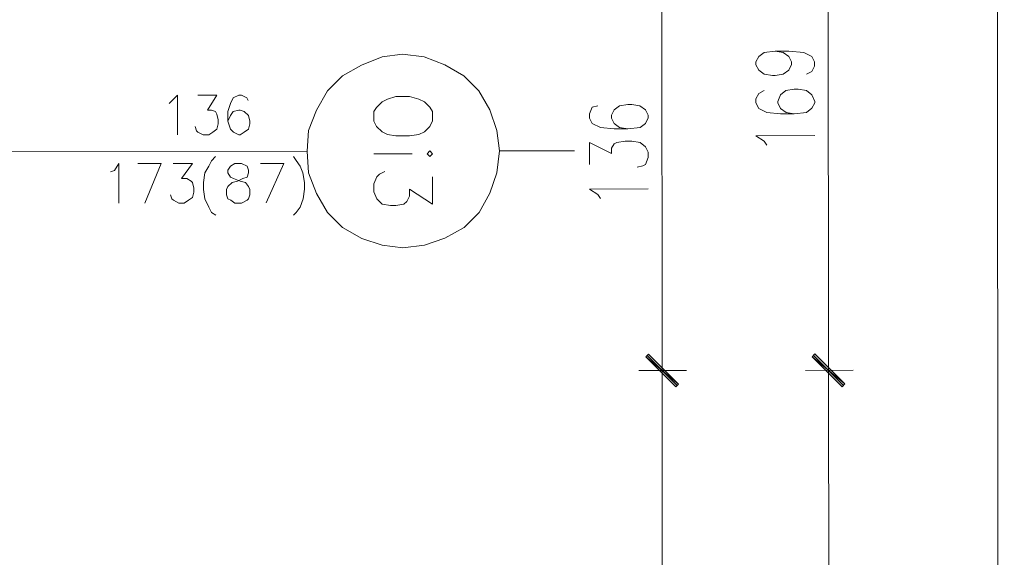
# Model space of a CAD drawing. Header units: inches. Extents: x -5850 to 5646, y 8947 to 13007.
# Tile 477 of 548: x -605 to -300, y 11530 to 11697. Entities that reach past the tile are written whole.
import ezdxf

# ---------------------------------------------------------------- set-up
doc = ezdxf.new("R2010")
doc.units = ezdxf.units.IN
doc.header["$MEASUREMENT"] = 0
doc.layers.add('at_Entity', color=7, linetype='Continuous')
doc.layers.add('at_Solid', color=7, linetype='Continuous')

msp = doc.modelspace()

# ---------------------------------------------------------------- hatches: boundary and pattern name
at = {"layer": 'at_Solid', "lineweight": 20}
for points in [[(-410.21, 11593.34), (-411.06, 11592.49), (-400.92, 11584.06)], [(-400.92, 11584.06), (-411.06, 11592.49), (-410.21, 11593.34)], [(-349.38, 11584.1), (-359.52, 11592.54), (-358.68, 11593.39)], [(-358.68, 11593.39), (-359.52, 11592.54), (-349.38, 11584.1)], [(-411.06, 11592.49), (-400.92, 11584.06), (-401.76, 11583.21)], [(-401.76, 11583.21), (-400.92, 11584.06), (-411.06, 11592.49)], [(-350.23, 11583.26), (-349.38, 11584.1), (-359.52, 11592.54)], [(-359.52, 11592.54), (-349.38, 11584.1), (-350.23, 11583.26)]]:
    msp.add_hatch(color=7, dxfattribs=at).paths.add_polyline_path(points)

# ---------------------------------------------------------------- linework, layer by layer
at = {"layer": 'at_Entity', "color": 7, "lineweight": 20}
for p, q in [((-300.05, 9320.09), (-302.97, 12590.72)), ((-354.6, 11751.37), (-354.46, 11593.81)), ((-405.99, 11593.77), (-406.1, 11718.38)), ((-499, 11682.81), (-492.67, 11685.35)), ((-492.67, 11685.35), (-486.33, 11686.2)), ((-486.33, 11686.2), (-479.57, 11685.36)), ((-479.57, 11685.36), (-473.23, 11682.83)), ((-376.93, 11683.76), (-376.08, 11685.46)), ((-376.08, 11685.46), (-374.39, 11686.72)), ((-374.39, 11686.72), (-371.01, 11687.15)), ((-371.01, 11687.15), (-368.48, 11686.73)), ((-371.01, 11687.15), (-366.79, 11687.15)), ((-368.48, 11686.73), (-366.79, 11685.47)), ((-366.79, 11687.15), (-362.15, 11686.74)), ((-366.79, 11685.47), (-365.94, 11683.77)), ((-362.15, 11686.74), (-359.61, 11685.47)), ((-359.61, 11685.47), (-358.76, 11683.78)), ((-504.91, 11679.43), (-499, 11682.81)), ((-473.23, 11682.83), (-467.32, 11679.46)), ((-376.93, 11682.92), (-376.93, 11683.76)), ((-376.08, 11681.23), (-376.93, 11682.92)), ((-365.94, 11682.93), (-366.79, 11681.24)), ((-365.94, 11683.77), (-365.94, 11682.93)), ((-358.76, 11682.51), (-359.6, 11680.82)), ((-358.76, 11683.78), (-358.76, 11682.51)), ((-509.55, 11674.78), (-504.91, 11679.43)), ((-467.32, 11679.46), (-462.67, 11674.82)), ((-374.39, 11679.97), (-376.08, 11681.23)), ((-371.85, 11679.54), (-374.39, 11679.97)), ((-371.01, 11679.54), (-371.85, 11679.54)), ((-368.47, 11679.97), (-371.01, 11679.54)), ((-366.79, 11681.24), (-368.47, 11679.97)), ((-359.6, 11680.82), (-361.29, 11679.98)), ((-557.7, 11671.78), (-556.01, 11673.46)), ((-556.01, 11673.46), (-556, 11661.22)), ((-549.67, 11673.47), (-543.76, 11673.47)), ((-543.76, 11673.47), (-546.71, 11668.83)), ((-538.69, 11672.64), (-539.54, 11670.95)), ((-537, 11673.48), (-538.69, 11672.64)), ((-536.16, 11673.48), (-537, 11673.48)), ((-534.47, 11672.64), (-536.16, 11673.48)), ((-534.05, 11671.8), (-534.47, 11672.64)), ((-512.93, 11668.86), (-509.55, 11674.78)), ((-488.43, 11673.11), (-490.96, 11672.26)), ((-484.21, 11673.11), (-488.43, 11673.11)), ((-481.25, 11672.26), (-484.21, 11673.11)), ((-462.67, 11674.82), (-459.28, 11668.9)), ((-376.07, 11674.05), (-376.92, 11672.36)), ((-374.38, 11674.9), (-376.07, 11674.05)), ((-369.31, 11673.63), (-370.16, 11671.52)), ((-367.63, 11674.9), (-369.31, 11673.63)), ((-365.09, 11675.33), (-367.63, 11674.9)), ((-363.83, 11675.33), (-365.09, 11675.33)), ((-361.29, 11674.91), (-363.83, 11675.33)), ((-359.6, 11673.64), (-361.29, 11674.91)), ((-358.75, 11671.53), (-359.6, 11673.64)), ((-558.54, 11670.93), (-557.7, 11671.78)), ((-539.54, 11670.95), (-540.38, 11668.41)), ((-494.34, 11669.72), (-495.18, 11668.45)), ((-492.65, 11671.41), (-494.34, 11669.72)), ((-490.96, 11672.26), (-492.65, 11671.41)), ((-479.56, 11671.42), (-481.25, 11672.26)), ((-477.87, 11669.74), (-479.56, 11671.42)), ((-477.02, 11668.46), (-477.87, 11669.74)), ((-427.6, 11669.78), (-428.44, 11667.67)), ((-425.91, 11670.21), (-427.6, 11669.78)), ((-419.16, 11670.21), (-420.84, 11668.94)), ((-416.62, 11670.63), (-419.16, 11670.21)), ((-415.35, 11670.63), (-416.62, 11670.63)), ((-412.82, 11670.22), (-415.35, 11670.63)), ((-411.13, 11668.95), (-412.82, 11670.22)), ((-376.92, 11672.36), (-376.91, 11671.09)), ((-376.91, 11671.09), (-376.07, 11669.4)), ((-376.07, 11669.4), (-373.53, 11668.14)), ((-370.16, 11671.52), (-370.16, 11671.1)), ((-370.16, 11671.1), (-369.31, 11669.41)), ((-369.31, 11669.41), (-367.62, 11668.14)), ((-361.28, 11668.15), (-359.59, 11669.42)), ((-359.59, 11669.42), (-358.75, 11671.11)), ((-358.75, 11671.11), (-358.75, 11671.53)), ((-546.71, 11668.83), (-545.45, 11668.83)), ((-545.45, 11668.83), (-544.18, 11668.4)), ((-544.18, 11668.4), (-543.76, 11667.56)), ((-543.76, 11667.56), (-543.34, 11665.87)), ((-540.38, 11668.41), (-540.38, 11665.45)), ((-539.54, 11667.15), (-540.38, 11665.45)), ((-538.69, 11668.41), (-539.54, 11667.15)), ((-537, 11668.84), (-538.69, 11668.41)), ((-536.58, 11668.84), (-537, 11668.84)), ((-535.31, 11668.41), (-536.58, 11668.84)), ((-534.04, 11667.15), (-535.31, 11668.41)), ((-533.62, 11665.46), (-534.04, 11667.15)), ((-515.45, 11662.52), (-512.93, 11668.86)), ((-495.18, 11668.45), (-495.18, 11665.49)), ((-477.02, 11665.51), (-477.02, 11668.46)), ((-459.28, 11668.9), (-457.16, 11662.57)), ((-428.44, 11667.67), (-428.44, 11666.4)), ((-428.44, 11666.4), (-427.59, 11664.71)), ((-420.84, 11668.94), (-421.68, 11667.25)), ((-421.68, 11667.25), (-421.68, 11666.41)), ((-421.68, 11666.41), (-420.84, 11664.72)), ((-410.28, 11667.26), (-411.13, 11668.95)), ((-411.13, 11664.73), (-410.28, 11666.42)), ((-410.28, 11666.42), (-410.28, 11667.26)), ((-373.53, 11668.14), (-369.31, 11667.72)), ((-369.31, 11667.72), (-365.08, 11667.72)), ((-367.62, 11668.14), (-365.08, 11667.72)), ((-365.08, 11667.72), (-361.28, 11668.15)), ((-550.09, 11662.49), (-550.51, 11663.75)), ((-543.34, 11664.61), (-543.75, 11662.92)), ((-543.34, 11665.87), (-543.34, 11664.61)), ((-540.38, 11665.45), (-539.53, 11662.92)), ((-534.04, 11662.93), (-533.62, 11664.62)), ((-533.62, 11664.62), (-533.62, 11665.46)), ((-495.18, 11665.49), (-494.34, 11663.8)), ((-494.34, 11663.8), (-492.65, 11662.12)), ((-479.55, 11662.13), (-477.86, 11663.82)), ((-477.86, 11663.82), (-477.02, 11665.51)), ((-427.59, 11664.71), (-425.06, 11663.45)), ((-425.06, 11663.45), (-420.84, 11663.03)), ((-420.84, 11664.72), (-419.15, 11663.45)), ((-419.15, 11663.45), (-416.61, 11663.03)), ((-416.61, 11663.03), (-412.81, 11663.46)), ((-412.81, 11663.46), (-411.13, 11664.73)), ((-549.66, 11662.07), (-550.09, 11662.49)), ((-547.98, 11661.22), (-549.66, 11662.07)), ((-546.29, 11661.23), (-547.98, 11661.22)), ((-545.02, 11662.07), (-546.29, 11661.23)), ((-543.75, 11662.92), (-545.02, 11662.07)), ((-539.53, 11662.92), (-538.68, 11662.08)), ((-538.68, 11662.08), (-536.99, 11661.23)), ((-536.99, 11661.23), (-536.57, 11661.23)), ((-536.57, 11661.23), (-535.31, 11662.08)), ((-535.31, 11662.08), (-534.04, 11662.93)), ((-515.87, 11656.18), (-515.45, 11662.52)), ((-492.65, 11662.12), (-490.96, 11661.28)), ((-490.96, 11661.28), (-488.42, 11660.85)), ((-488.42, 11660.85), (-484.2, 11660.86)), ((-484.2, 11660.86), (-481.24, 11661.28)), ((-481.24, 11661.28), (-479.55, 11662.13)), ((-457.16, 11662.57), (-456.31, 11656.24)), ((-420.84, 11663.03), (-416.61, 11663.03)), ((-376.91, 11660.95), (-358.74, 11660.97)), ((-374.37, 11659.27), (-376.91, 11660.95)), ((-428.43, 11652.04), (-428.44, 11658.79)), ((-428.44, 11658.79), (-421.67, 11655.42)), ((-421.68, 11657.12), (-420.83, 11658.38)), ((-420.83, 11658.38), (-419.99, 11658.8)), ((-419.99, 11658.8), (-417.45, 11659.23)), ((-417.45, 11659.23), (-415.34, 11659.23)), ((-415.34, 11659.23), (-412.8, 11658.81)), ((-412.8, 11658.81), (-411.12, 11657.54)), ((-411.12, 11657.54), (-410.27, 11655.85)), ((-373.52, 11658), (-374.37, 11659.27)), ((-667.51, 11656.05), (-515.87, 11656.18)), ((-544.17, 11654.47), (-545.44, 11653.2)), ((-520.09, 11654.49), (-519.25, 11653.23)), ((-515.44, 11649.43), (-515.87, 11656.18)), ((-483.34, 11655.37), (-495.17, 11655.36)), ((-477.86, 11656.22), (-478.7, 11655.37)), ((-478.7, 11655.37), (-477.86, 11654.53)), ((-477.01, 11655.37), (-477.86, 11656.22)), ((-477.86, 11654.53), (-477.01, 11655.37)), ((-456.31, 11656.24), (-457.15, 11649.48)), ((-456.31, 11656.24), (-433.08, 11656.26)), ((-421.67, 11655.42), (-421.68, 11657.12)), ((-410.27, 11654.17), (-411.11, 11652.06)), ((-410.27, 11655.85), (-410.27, 11654.17)), ((-575.42, 11650.21), (-574.16, 11652.33)), ((-574.16, 11652.33), (-574.15, 11640.08)), ((-568.25, 11652.33), (-561.06, 11652.34)), ((-561.06, 11652.34), (-566.12, 11640.08)), ((-557.26, 11652.34), (-551.35, 11652.35)), ((-551.35, 11652.35), (-554.72, 11647.7)), ((-546.28, 11651.51), (-547.55, 11649.4)), ((-545.44, 11653.2), (-546.28, 11651.51)), ((-539.52, 11651.52), (-540.36, 11650.25)), ((-538.26, 11652.36), (-539.52, 11651.52)), ((-536.14, 11652.36), (-538.26, 11652.36)), ((-534.45, 11651.52), (-536.14, 11652.36)), ((-534.03, 11650.25), (-534.45, 11651.52)), ((-530.23, 11652.37), (-523.05, 11652.37)), ((-523.05, 11652.37), (-528.53, 11640.12)), ((-519.25, 11653.23), (-517.98, 11651.54)), ((-517.98, 11651.54), (-517.13, 11649.42)), ((-411.96, 11651.63), (-413.65, 11651.21)), ((-411.11, 11652.06), (-411.96, 11651.63)), ((-576.69, 11649.8), (-575.42, 11650.21)), ((-547.55, 11649.4), (-547.97, 11646.44)), ((-540.36, 11650.25), (-540.36, 11649.4)), ((-540.36, 11649.4), (-539.52, 11648.14)), ((-539.52, 11648.14), (-538.67, 11647.72)), ((-535.72, 11647.72), (-534.45, 11648.14)), ((-534.45, 11648.14), (-534.03, 11649.41)), ((-534.03, 11649.41), (-534.03, 11650.25)), ((-517.13, 11649.42), (-516.7, 11646.47)), ((-512.9, 11643.09), (-515.44, 11649.43)), ((-495.16, 11646.06), (-494.32, 11648.18)), ((-494.32, 11648.18), (-493.48, 11649.02)), ((-493.48, 11649.02), (-491.79, 11649.87)), ((-477, 11648.19), (-476.99, 11639.75)), ((-457.15, 11649.48), (-459.26, 11643.14)), ((-554.72, 11647.7), (-553.04, 11647.7)), ((-553.04, 11647.7), (-551.76, 11646.86)), ((-551.76, 11646.86), (-551.35, 11646.44)), ((-551.35, 11646.44), (-550.92, 11644.75)), ((-547.97, 11646.44), (-547.96, 11644.33)), ((-540.78, 11644.33), (-540.36, 11645.18)), ((-540.36, 11645.18), (-539.09, 11646.45)), ((-539.09, 11646.45), (-537.4, 11646.87)), ((-538.67, 11647.72), (-536.56, 11646.88)), ((-537.4, 11646.87), (-535.72, 11647.72)), ((-536.56, 11646.88), (-534.87, 11646.45)), ((-534.87, 11646.45), (-534.02, 11645.18)), ((-534.02, 11645.18), (-533.6, 11644.34)), ((-516.7, 11646.47), (-516.7, 11644.36)), ((-495.16, 11643.53), (-495.16, 11646.06)), ((-557.68, 11641.36), (-558.1, 11642.63)), ((-550.92, 11643.48), (-551.34, 11641.79)), ((-550.92, 11644.75), (-550.92, 11643.48)), ((-547.96, 11644.33), (-547.54, 11641.37)), ((-540.78, 11642.64), (-540.78, 11644.33)), ((-540.36, 11641.38), (-540.78, 11642.64)), ((-533.6, 11642.65), (-534.02, 11641.38)), ((-533.6, 11644.34), (-533.6, 11642.65)), ((-516.7, 11644.36), (-517.12, 11641.4)), ((-509.52, 11637.18), (-512.9, 11643.09)), ((-494.32, 11641.42), (-495.16, 11643.53)), ((-484.18, 11642.27), (-485.02, 11640.58)), ((-476.99, 11639.75), (-484.18, 11644.38)), ((-484.18, 11644.38), (-484.18, 11642.27)), ((-459.26, 11643.14), (-462.63, 11637.22)), ((-428.42, 11644.43), (-410.26, 11644.45)), ((-425.89, 11642.75), (-428.42, 11644.43)), ((-425.04, 11641.48), (-425.89, 11642.75)), ((-557.25, 11640.94), (-557.68, 11641.36)), ((-555.56, 11640.09), (-557.25, 11640.94)), ((-553.87, 11640.1), (-555.56, 11640.09)), ((-552.61, 11640.94), (-553.87, 11640.1)), ((-551.34, 11641.79), (-552.61, 11640.94)), ((-547.54, 11641.37), (-546.27, 11638.84)), ((-546.27, 11638.84), (-545.42, 11637.15)), ((-539.51, 11640.96), (-540.36, 11641.38)), ((-538.25, 11640.11), (-539.51, 11640.96)), ((-536.13, 11640.11), (-538.25, 11640.11)), ((-534.44, 11640.96), (-536.13, 11640.11)), ((-534.02, 11641.38), (-534.44, 11640.96)), ((-517.97, 11638.87), (-519.23, 11637.17)), ((-517.12, 11641.4), (-517.97, 11638.87)), ((-492.63, 11639.73), (-494.32, 11641.42)), ((-490.09, 11639.31), (-492.63, 11639.73)), ((-488.4, 11639.31), (-490.09, 11639.31)), ((-485.87, 11639.74), (-488.4, 11639.31)), ((-485.02, 11640.58), (-485.87, 11639.74)), ((-545.42, 11637.15), (-544.15, 11636.31)), ((-519.23, 11637.17), (-520.08, 11636.33)), ((-504.87, 11632.54), (-509.52, 11637.18)), ((-462.63, 11637.22), (-467.27, 11632.57)), ((-498.95, 11629.16), (-504.87, 11632.54)), ((-467.27, 11632.57), (-473.18, 11629.19)), ((-492.61, 11627.06), (-498.95, 11629.16)), ((-486.27, 11626.22), (-492.61, 11627.06)), ((-479.52, 11627.07), (-486.27, 11626.22)), ((-473.18, 11629.19), (-479.52, 11627.07)), ((-405.98, 11579.83), (-406, 11596.73)), ((-406, 11596.73), (-405.98, 11579.83)), ((-354.46, 11596.77), (-354.44, 11579.88)), ((-354.44, 11579.88), (-354.46, 11596.77)), ((-410.21, 11593.34), (-411.06, 11592.49)), ((-411.06, 11592.49), (-410.21, 11593.34)), ((-400.92, 11584.06), (-410.21, 11593.34)), ((-410.21, 11593.34), (-400.92, 11584.06)), ((-359.52, 11592.54), (-358.68, 11593.39)), ((-358.68, 11593.39), (-359.52, 11592.54)), ((-358.68, 11593.39), (-349.38, 11584.1)), ((-349.38, 11584.1), (-358.68, 11593.39)), ((-411.06, 11592.49), (-400.92, 11584.06)), ((-411.06, 11592.49), (-400.92, 11584.06)), ((-401.76, 11583.21), (-411.06, 11592.49)), ((-400.92, 11584.06), (-411.06, 11592.49)), ((-411.06, 11592.49), (-401.76, 11583.21)), ((-400.92, 11584.06), (-411.06, 11592.49)), ((-401.33, 11583.63), (-410.64, 11592.92)), ((-410.64, 11592.92), (-401.33, 11583.63)), ((-349.38, 11584.1), (-359.52, 11592.54)), ((-359.52, 11592.54), (-350.23, 11583.26)), ((-349.38, 11584.1), (-359.52, 11592.54)), ((-359.52, 11592.54), (-349.38, 11584.1)), ((-359.52, 11592.54), (-349.38, 11584.1)), ((-350.23, 11583.26), (-359.52, 11592.54)), ((-359.1, 11592.96), (-349.8, 11583.68)), ((-349.8, 11583.68), (-359.1, 11592.96)), ((-413.17, 11588.27), (-398.38, 11588.28)), ((-398.38, 11588.28), (-413.17, 11588.27)), ((-346.85, 11588.33), (-361.63, 11588.32)), ((-361.63, 11588.32), (-346.85, 11588.33)), ((-400.92, 11584.06), (-401.76, 11583.21)), ((-401.76, 11583.21), (-400.92, 11584.06)), ((-350.23, 11583.26), (-349.38, 11584.1)), ((-349.38, 11584.1), (-350.23, 11583.26)), ((-405.78, 11355.53), (-405.98, 11582.79)), ((-354.45, 11582.83), (-352.97, 9923.65))]:
    msp.add_line(p, q, dxfattribs=at)

doc.saveas('drawing.dxf')
